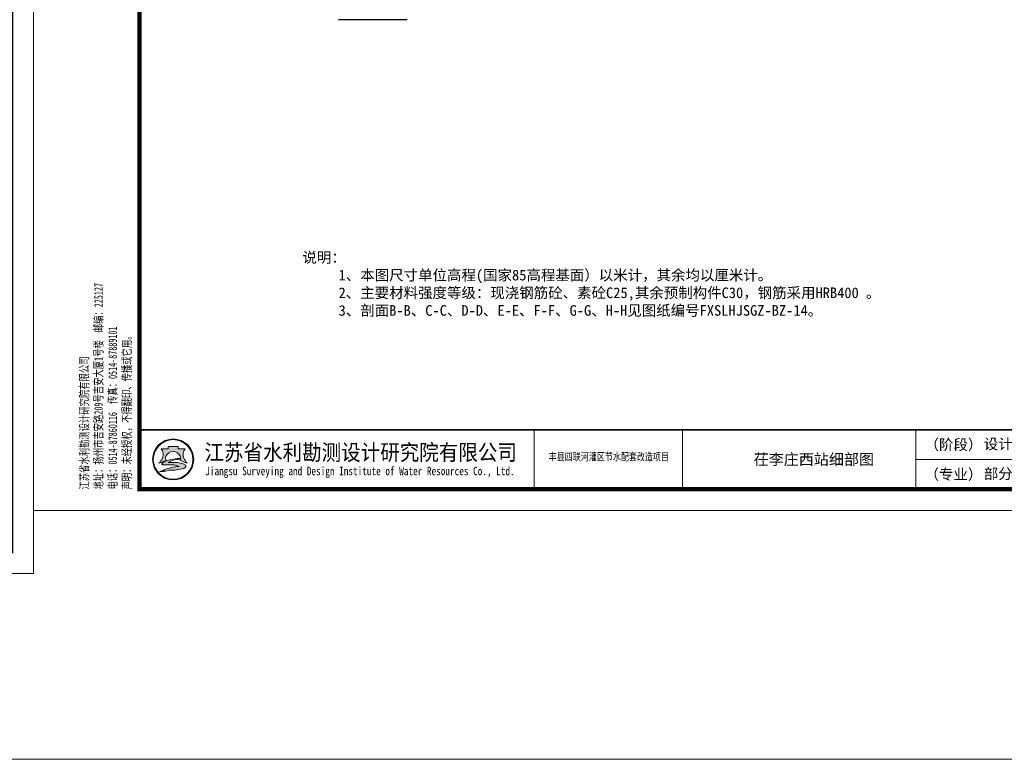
# Model space of a CAD drawing. Extents: x -27255 to 1448651, y 31034 to 8081248.
# Tile 501 of 580: x 583465 to 583697, y 3869049 to 3869223. Entities that reach past the tile are written whole.
import ezdxf
from ezdxf.enums import TextEntityAlignment as Align

# ---------------------------------------------------------------- set-up
doc = ezdxf.new("R2010")
doc.units = 0
doc.layers.get('0').update_dxf_attribs({"linetype": 'CONTINUOUS'})
for name, color, linetype, lineweight in [('0.13文字', 3, 'CONTINUOUS', 13), ('图框', 7, 'CONTINUOUS', 20), ('文字', 7, 'CONTINUOUS', 15)]:
    doc.layers.add(name, color=color, linetype=linetype, lineweight=lineweight)
doc.styles.add('-仿宋_GB2312', font='FangSong_GB2312.ttf')
doc.styles.add('LYJFS', font='times.ttf', dxfattribs={"width": 0.7})
doc.styles.add('仿宋', font='FangSong_GB2312.ttf', dxfattribs={"width": 0.7})
doc.styles.add('宋体', font='FangSong_GB2312.ttf')

# ---------------------------------------------------------------- blocks, each defined once
blk = doc.blocks.new('d4trtg')
h = blk.add_hatch(color=152)
h.dxf.hatch_style = 1
h.paths.add_polyline_path([(654246.3193193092, 3899725.409078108, 1), (654149.4769673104, 3899725.409078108, 1)])
h.paths.add_polyline_path([(654244.689577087, 3899725.409078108, 1), (654151.1067095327, 3899725.409078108, 1)], flags=16)
h = blk.add_hatch(color=152)
h.dxf.hatch_style = 1
edge = h.paths.add_edge_path()
edge.add_arc((654216.7300615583, 3899701.144012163), 14.62686968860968, 43.31770961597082, 70.37003522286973)
edge.add_arc((654202.9245894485, 3899662.43781051), 55.72140833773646, 70.37003522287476, 84.52854590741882)
edge.add_arc((654197.052297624, 3899601.131590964), 117.3082280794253, 84.5285459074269, 95.17746754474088)
edge.add_arc((654198.4691254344, 3899704.113250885), 18.32576248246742, 111.7965680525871, 130.9174013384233, ccw=False)
edge.add_arc((654217.4394684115, 3899656.675769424), 69.41576698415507, 98.84274785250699, 111.79656805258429, ccw=False)
edge.add_arc((654228.1102754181, 3899588.085080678), 138.8315339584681, 95.21036804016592, 98.84274785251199, ccw=False)
edge.add_ellipse((654197.8981433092, 3899728.334977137), major_axis=(-17.7501498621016, 0), ratio=0.8776980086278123, start_angle=172.6538623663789, end_angle=176.9129867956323)
edge.add_arc((654213.8325542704, 3899624.955280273), 102.5563365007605, 88.99992913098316, 98.52267106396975)
edge.add_arc((654209.8965974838, 3899651.220285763), 75.99805588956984, 98.5226710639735, 116.8491039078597)
edge.add_arc((654181.1331357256, 3899708.041207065), 12.31168505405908, 116.8491039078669, 139.2900683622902)
edge.add_arc((654173.2830714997, 3899714.795695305), 1.955690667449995, 139.2900683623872, 263.050638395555)
edge.add_arc((654175.1158058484, 3899729.831970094), 17.10324739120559, 263.0506383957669, 272.136251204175)
edge.add_arc((654186.8001782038, 3899416.594006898), 296.3525647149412, 88.46268833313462, 92.13625120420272, ccw=False)
edge.add_arc((654193.3818121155, 3899661.833379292), 51.02489061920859, 68.07113774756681, 88.46268833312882, ccw=False)
edge.add_arc((654234.506227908, 3899496.08092722), 214.2253735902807, 95.91294384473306, 98.79521578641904)
edge.add_arc((654220.8241236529, 3899584.51078353), 124.7433113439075, 98.79521578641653, 117.8496747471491)
edge.add_arc((654806.2087627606, 3897318.850026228), 2461.597634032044, 104.7703900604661, 105.15790668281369, ccw=False)
edge.add_line((654178.6340996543, 3899699.104834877), (654170.5934602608, 3899695.844113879))
edge.add_arc((654384.3496151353, 3898723.49134639), 995.5709910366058, 100.90627282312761, 102.39834375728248, ccw=False)
edge.add_line((654195.9846486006, 3899701.080338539), (654189.8745459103, 3899699.193213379))
edge.add_arc((654166.7652083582, 3899985.305806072), 287.044347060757, 274.6177604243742, 279.6944367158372)
edge.add_arc((654207.3949546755, 3899747.472955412), 45.76599921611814, 279.694436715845, 287.6119267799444)
edge.add_arc((654216.243616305, 3899719.598572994), 16.52082853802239, 287.6119267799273, 311.5140981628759)
edge.add_arc((654225.3686800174, 3899709.289677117), 2.753471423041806, 311.5140981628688, 403.3177096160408)
edge = h.paths.add_edge_path()
edge.add_arc((654242.1391779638, 3899736.786777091), 20.67819482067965, 138.9741968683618, 204.1180883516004, ccw=False)
edge.add_line((654226.5392573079, 3899750.359920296), (654209.5567490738, 3899750.359920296))
edge.add_line((654209.5567490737, 3899750.359920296), (654209.5567490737, 3899756.23053299))
edge.add_line((654209.5567490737, 3899756.23053299), (654186.2395375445, 3899756.23053299))
edge.add_line((654186.2395375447, 3899756.23053299), (654186.2395375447, 3899750.359920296))
edge.add_line((654186.2395375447, 3899750.359920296), (654169.2570293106, 3899750.359920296))
edge.add_arc((654153.6571086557, 3899736.786777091), 20.67819482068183, -24.118088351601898, 41.0258031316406, ccw=False)
edge.add_arc((654138.2813983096, 3899743.670490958), 37.52449961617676, 314.34412131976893, 335.8819116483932, ccw=False)
edge.add_arc((654157.8406418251, 3899747.198545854), 31.08765203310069, 282.3877277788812, 290.1465811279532)
edge.add_arc((654127.1774852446, 3899830.778947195), 120.1152469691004, 290.1465811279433, 296.6495194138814)
edge.add_ellipse((654197.8981433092, 3899728.334977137), major_axis=(-17.7501498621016, 0), ratio=0.8776980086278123, start_angle=176.9129867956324, end_angle=378.37473811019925, ccw=False)
edge.add_ellipse((654197.8981433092, 3899728.334977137), major_axis=(-17.7501498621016, 0), ratio=0.8776980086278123, start_angle=172.653862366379, end_angle=176.9129867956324, ccw=False)
edge.add_ellipse((654197.8981433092, 3899728.334977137), major_axis=(-17.7501498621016, 0), ratio=0.8776980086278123, start_angle=161.6252618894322, end_angle=172.653862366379, ccw=False)
edge.add_arc((654268.6188013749, 3899830.778947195), 120.1152469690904, 243.3504805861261, 249.853418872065)
edge.add_arc((654237.9556447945, 3899747.198545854), 31.08765203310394, 249.8534188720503, 257.61227222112)
edge.add_arc((654257.5148883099, 3899743.670490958), 37.52449961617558, 204.1180883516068, 225.6558786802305, ccw=False)
at = {"lineweight": 0}
for p, q in [((653868.4004973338, 3899605.327936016), (653868.4004973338, 3902577.336202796)), ((658071.2404705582, 3902577.336202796), (658071.2404705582, 3899605.327936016)), ((658021.2066613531, 3899725.409078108), (655949.806960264, 3899725.409078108)), ((658071.2404705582, 3899605.327936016), (653868.4004973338, 3899605.327936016))]:
    blk.add_line(p, q, dxfattribs=at)
for p, q in [((655049.1983945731, 3899795.456410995), (655049.1983945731, 3899655.361745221)), ((655399.4350590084, 3899795.456410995), (655399.4350590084, 3899655.361745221)), ((655949.806960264, 3899795.456410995), (655949.806960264, 3899655.361745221))]:
    blk.add_line(p, q)
at = {"lineweight": 0, "const_width": 10.0067618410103}
blk.add_lwpolyline([(654118.5695433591, 3902527.302393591), (658021.2066613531, 3902527.302393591), (658021.2066613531, 3899655.361745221), (654118.5695433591, 3899655.361745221)], close=True, dxfattribs=at)
at = {"lineweight": 0, "const_width": 4.002704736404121}
blk.add_lwpolyline([(658021.2066613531, 3899795.456410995), (654118.5695433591, 3899795.456410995)], dxfattribs=at)
at = {"color": 152}
for points in [[(654181.0529832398, 3899723.423913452, -0.02838203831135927), (654168.5479460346, 3899718.013005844, -0.03386732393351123), (654164.5097554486, 3899716.834668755, 0.09425397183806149), (654172.5302050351, 3899728.337281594, 0.2921547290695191), (654169.2570293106, 3899750.359920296), (654186.2395375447, 3899750.359920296), (654186.2395375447, 3899756.23053299), (654209.5567490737, 3899756.23053299), (654209.5567490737, 3899750.359920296), (654226.5392573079, 3899750.359920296, 0.29215472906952), (654223.2660815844, 3899728.337281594, 0.09425397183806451), (654231.2865311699, 3899716.834668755, -0.03386732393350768), (654227.2483405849, 3899718.013005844, -0.02838203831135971), (654214.7433033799, 3899723.423913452)], [(654215.6225359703, 3899727.495994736, 0.04157472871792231), (654198.6336295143, 3899726.379117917, 0.08013502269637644), (654175.5726574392, 3899719.025681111, 0.09823132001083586), (654171.8006163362, 3899716.071255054, 0.599439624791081), (654173.0464484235, 3899712.85437217, 0.03966424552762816), (654175.7533461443, 3899712.7406093, -0.01603031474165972), (654194.7507043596, 3899712.839904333, -0.08921046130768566), (654212.4373190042, 3899709.166529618, 0.01257694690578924), (654201.7504573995, 3899707.787257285, 0.08333285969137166), (654162.549863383, 3899694.805861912, -0.001690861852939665), (654178.6340996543, 3899699.104834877), (654170.5934602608, 3899695.844113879, -0.006510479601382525), (654195.9846486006, 3899701.080338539), (654189.8745459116, 3899699.193213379, 0.02215480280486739), (654215.101659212, 3899702.360502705, 0.03456031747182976), (654221.242295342, 3899703.852113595, 0.1046726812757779), (654227.1936927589, 3899707.227897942, 0.4234638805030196), (654227.3719977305, 3899711.178677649, 0.1185893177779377), (654221.6438736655, 3899714.920795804, 0.06185687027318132), (654208.2376153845, 3899717.905342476, 0.04649815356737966), (654186.4662944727, 3899717.961197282, -0.08362449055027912), (654191.6645458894, 3899721.128869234, -0.05658197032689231), (654206.7686614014, 3899725.266458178, -0.01585057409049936), (654215.5025964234, 3899726.342960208)]]:
    blk.add_lwpolyline(points, format="xyb", dxfattribs=at)
for radius in [48.42117599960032, 46.79143377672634]:
    blk.add_circle((654197.8981433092, 3899725.409078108), radius, dxfattribs=at)
blk.add_arc((654217.4394684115, 3899656.675769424), 69.41576698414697, 98.8427478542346, 111.796568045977, dxfattribs=at)
for start_param, end_param in [(2.820892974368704, 6.603884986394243), (3.013378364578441, 3.087714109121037)]:
    blk.add_ellipse((654197.8981433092, 3899728.334977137), major_axis=(-17.7501498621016, 0), ratio=0.8776980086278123, start_param=start_param, end_param=end_param, dxfattribs=at)
at = {"style": 'LYJFS'}
for s, p in [('（阶段）', (656038.2059940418, 3899760.432744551)), ('（专业）', (656038.2059940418, 3899690.385411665))]:
    blk.add_text(s, height=25.01690460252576, dxfattribs=at).set_placement(p, align=Align.MIDDLE_CENTER)
at = {"style": '宋体'}
for s, height, width, p in [('江苏省水利勘测设计研究院有限公司', 37.52535690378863, 0.9, (654640.1952124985, 3899742.929376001)), ('丰县四联河灌区节水配套改造项目', 18.01217131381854, 0.75, (655225.535190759, 3899732.299860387)), ('Jiangsu Surveying and Design Institute of Water Resources Co., Ltd.', 20.0135236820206, 0.8, (654638.4727689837, 3899695.522921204))]:
    blk.add_text(s, height=height, dxfattribs=dict(at, width=width)).set_placement(p, align=Align.MIDDLE)
at = {"insert": (654101.5093347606, 3899654.544439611), "char_height": 20.0135236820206, "attachment_point": 7, "rotation": 90, "style": '仿宋'}
blk.add_mtext('江苏省水利勘测设计研究院有限公司\\P地址：扬州市吉安路209号吉安大厦1号楼  邮编：225127\\P电话：0514-87860116  传真：0514-87889101\\P声明：未经授权，不得翻印、传播或它用。', dxfattribs=at)
at = {"char_height": 25.01690460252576, "attachment_point": 5, "style": '宋体'}
for s, insert in [('设计', (656143.9596908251, 3899760.432744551)), ('部分', (656143.9596908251, 3899690.385411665))]:
    blk.add_mtext(s, dxfattribs=dict(at, insert=insert))

msp = doc.modelspace()

# ---------------------------------------------------------------- linework, layer by layer
at = {"color": 7}
msp.add_line((583556.3255724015, 3869223.42836607), (583540.0993366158, 3869223.428366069), dxfattribs=at)
at = {"layer": '0.13文字', "linetype": 'Continuous', "lineweight": 13}
msp.add_line((582175.0028450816, 3869049.051456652), (587865.8902504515, 3869049.051456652), dxfattribs=at)

# ---------------------------------------------------------------- block references
at = {"layer": '图框'}
for p, xscale, yscale, zscale in [((514370.6876902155, 3459634.341872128), 0.1049999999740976, 0.1050000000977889, 0.105), ((518081.3278880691, 3479147.228571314), 0.09999999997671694, 0.1000000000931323, 0.1)]:
    msp.add_blockref('d4trtg', p, dxfattribs=dict(at, xscale=xscale, yscale=yscale, zscale=zscale))

# ---------------------------------------------------------------- texts
at = {"layer": '0.13文字', "linetype": 'Continuous', "lineweight": 13, "insert": (583629.1972534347, 3869121.096192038), "char_height": 2.6, "width": 66.66109248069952, "attachment_point": 1, "style": 'LYJFS'}
msp.add_mtext('{\\fFangSong_GB2312|b0|i0|c134|p49;\\W1;     茌李庄西站细部图}', dxfattribs=at)
at = {"layer": '文字', "color": 7, "insert": (583531.6284725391, 3869168.670827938), "char_height": 2.499999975, "width": 208.3816698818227, "attachment_point": 1, "style": '-仿宋_GB2312'}
msp.add_mtext('说明：\\P     1、本图尺寸单位高程(国家85高程基面）以米计，其余均以厘米计。\\P     2、主要材料强度等级：现浇钢筋砼、素砼C25,其余预制构件C30，钢筋采用HRB400 。\\P     3、剖面B-B、C-C、D-D、E-E、F-F、G-G、H-H见图纸编号{\\C256;FXSLHJSGZ-BZ-14。\\P}\\P     ', dxfattribs=at)

doc.saveas('drawing.dxf')
